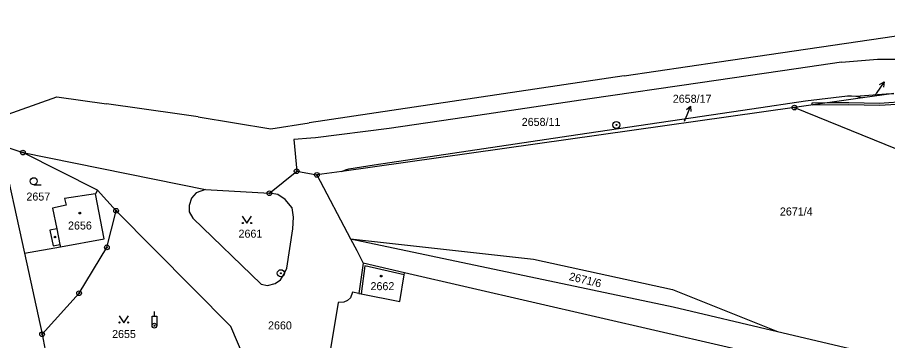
# Model space of a CAD drawing. Extents: x -755819 to -753140, y -1169796 to -1166000.
# Drawn here: x -754565 to -754380.1, y -1168193.7 to -1168125.1 of the extents above; entities that cross this region are included whole.
import ezdxf

# ---------------------------------------------------------------- set-up
doc = ezdxf.new("R2010")
doc.units = 0
for name, color, linetype in [('Vrstva 1', 7, 'Continuous'), ('Vrstva 13', 7, 'Continuous'), ('Vrstva 16', 7, 'Continuous'), ('Vrstva 18', 7, 'Continuous'), ('Vrstva 19', 7, 'Continuous'), ('Vrstva 24', 7, 'Continuous'), ('Vrstva 25', 7, 'Continuous'), ('Vrstva 27', 7, 'Continuous'), ('Vrstva 4', 7, 'Continuous')]:
    doc.layers.add(name, color=color, linetype=linetype)

msp = doc.modelspace()

# ---------------------------------------------------------------- linework, layer by layer
at = {"layer": 'Vrstva 1'}
for p, q in [((-754389.9, -1168134.62), (-754399.57, -1168136.01)), ((-754389.9, -1168134.62), (-754382.31, -1168133.99)), ((-754382.31, -1168133.99), (-754373.85, -1168134)), ((-754399.57, -1168136.01), (-754419.94, -1168138.98)), ((-754419.94, -1168138.98), (-754443.39, -1168142.38)), ((-754397.56, -1168142.82), (-754388.63, -1168141.73)), ((-754388.63, -1168141.73), (-754387.79, -1168141.74)), ((-754387.79, -1168141.74), (-754386.9, -1168141.83)), ((-754386.9, -1168141.83), (-754380.44, -1168141.3)), ((-754386.9, -1168141.83), (-754386.27, -1168141.95)), ((-754386.27, -1168141.95), (-754385.44, -1168142.2)), ((-754378.79, -1168141.26), (-754385.44, -1168142.2)), ((-754380.44, -1168141.3), (-754378.79, -1168141.26)), ((-754443.39, -1168142.38), (-754467.19, -1168145.95)), ((-754408.99, -1168144.49), (-754397.56, -1168142.82)), ((-754385.44, -1168142.2), (-754399.92, -1168144.24)), ((-754399.92, -1168144.24), (-754496.08, -1168157.79)), ((-754445.96, -1168149.96), (-754408.99, -1168144.49)), ((-754399.92, -1168144.24), (-754347.83, -1168165.39)), ((-754467.19, -1168145.95), (-754485.99, -1168148.69)), ((-754485.99, -1168148.69), (-754501.69, -1168150.64)), ((-754502.68, -1168150.73), (-754506.25, -1168151.03)), ((-754506.25, -1168151.03), (-754505.67, -1168157.74)), ((-754501.69, -1168150.64), (-754502.68, -1168150.73)), ((-754489.19, -1168156.38), (-754445.96, -1168149.96)), ((-754568.55, -1168152.21), (-754563.82, -1168153.78)), ((-754568.55, -1168152.21), (-754563.52, -1168175.17)), ((-754563.82, -1168153.78), (-754525.03, -1168161.63)), ((-754547.99, -1168161.76), (-754563.82, -1168153.78)), ((-754494.61, -1168157.24), (-754489.19, -1168156.38)), ((-754511.46, -1168162.42), (-754505.67, -1168157.74)), ((-754505.67, -1168157.74), (-754501.38, -1168158.54)), ((-754496.08, -1168157.79), (-754501.38, -1168158.54)), ((-754501.38, -1168158.54), (-754494.23, -1168172.1)), ((-754496.08, -1168157.79), (-754495.27, -1168157.45)), ((-754495.27, -1168157.45), (-754494.61, -1168157.24)), ((-754547.99, -1168161.76), (-754548.39, -1168162.53)), ((-754544.02, -1168166.15), (-754547.99, -1168161.76)), ((-754527.01, -1168162.36), (-754528.01, -1168163.45)), ((-754525.03, -1168161.63), (-754527.01, -1168162.36)), ((-754525.03, -1168161.63), (-754511.46, -1168162.42)), ((-754509.68, -1168162.66), (-754511.46, -1168162.42)), ((-754548.39, -1168162.53), (-754554.97, -1168163.56)), ((-754554.97, -1168163.56), (-754554.67, -1168164.97)), ((-754528.01, -1168163.45), (-754528.54, -1168165.06)), ((-754508.08, -1168163.75), (-754509.68, -1168162.66)), ((-754506.66, -1168165.49), (-754508.08, -1168163.75)), ((-754554.67, -1168164.97), (-754557.51, -1168165.56)), ((-754557.51, -1168165.56), (-754556.62, -1168170)), ((-754545.98, -1168173.91), (-754544.02, -1168166.15)), ((-754519.64, -1168190.71), (-754544.02, -1168166.15)), ((-754528.54, -1168165.06), (-754528.48, -1168166.4)), ((-754506.31, -1168167.49), (-754506.66, -1168165.49)), ((-754528.48, -1168166.4), (-754527.75, -1168167.74)), ((-754527.75, -1168167.74), (-754513.2, -1168181.72)), ((-754506.46, -1168169.99), (-754506.31, -1168167.49)), ((-754556.62, -1168170), (-754558.11, -1168170.27)), ((-754558.11, -1168170.27), (-754557.37, -1168173.58)), ((-754507.79, -1168178.31), (-754506.46, -1168169.99)), ((-754557.37, -1168173.58), (-754555.96, -1168173.3)), ((-754555.96, -1168173.3), (-754555.86, -1168173.79)), ((-754494.23, -1168172.1), (-754455.34, -1168176.42)), ((-754494.23, -1168172.1), (-754492.91, -1168174.6)), ((-754494.23, -1168172.1), (-754425.66, -1168186.51)), ((-754563.52, -1168175.17), (-754555.86, -1168173.79)), ((-754563.52, -1168175.17), (-754559.75, -1168192.37)), ((-754551.9, -1168183.65), (-754545.98, -1168173.91)), ((-754492.91, -1168174.6), (-754491.51, -1168177.26)), ((-754491.51, -1168177.26), (-754492.44, -1168183.72)), ((-754482.75, -1168179.31), (-754491.51, -1168177.26)), ((-754455.34, -1168176.42), (-754425.84, -1168182.85)), ((-754508.38, -1168179.69), (-754507.79, -1168178.31)), ((-754510.22, -1168181.61), (-754509.09, -1168180.82)), ((-754509.09, -1168180.82), (-754508.38, -1168179.69)), ((-754483.73, -1168185.44), (-754482.85, -1168179.75)), ((-754482.85, -1168179.75), (-754482.75, -1168179.31)), ((-754389.5, -1168200.75), (-754482.75, -1168179.31)), ((-754513.2, -1168181.72), (-754511.89, -1168182.04)), ((-754511.89, -1168182.04), (-754510.22, -1168181.61)), ((-754559.75, -1168192.37), (-754551.9, -1168183.65)), ((-754494.25, -1168184.6), (-754494.87, -1168185.22)), ((-754493.83, -1168183.42), (-754494.25, -1168184.6)), ((-754492.44, -1168183.72), (-754493.83, -1168183.42)), ((-754492.44, -1168183.72), (-754492, -1168183.78)), ((-754492, -1168183.78), (-754483.73, -1168185.44)), ((-754425.84, -1168182.85), (-754403.52, -1168191.75)), ((-754496.87, -1168185.65), (-754499.81, -1168203.29)), ((-754495.66, -1168185.58), (-754496.87, -1168185.65)), ((-754494.87, -1168185.22), (-754495.66, -1168185.58)), ((-754425.66, -1168186.51), (-754403.52, -1168191.75)), ((-754516.83, -1168197.36), (-754519.64, -1168190.71)), ((-754403.52, -1168191.75), (-754384.53, -1168196.24)), ((-754559.75, -1168192.37), (-754557.93, -1168201.82))]:
    msp.add_line(p, q, dxfattribs=at)
at = {"layer": 'Vrstva 13'}
for p, q in [((-754415.92, -1168134.53), (-754352, -1168125.1)), ((-754436.1, -1168137.5), (-754415.92, -1168134.53)), ((-754436.1, -1168137.5), (-754503.04, -1168147.51)), ((-754569.75, -1168146.56), (-754556.64, -1168141.97)), ((-754556.64, -1168141.97), (-754546.05, -1168143.46)), ((-754530.59, -1168145.65), (-754546.05, -1168143.46)), ((-754526.62, -1168146.21), (-754530.59, -1168145.65)), ((-754526.62, -1168146.21), (-754511.19, -1168148.73)), ((-754511.19, -1168148.73), (-754503.04, -1168147.51))]:
    msp.add_line(p, q, dxfattribs=at)
at = {"layer": 'Vrstva 16'}
for p, q in [((-754380.86, -1168138.78), (-754382.53, -1168141.28)), ((-754382.79, -1168141.67), (-754382.53, -1168141.28)), ((-754422.03, -1168143.92), (-754423.14, -1168146.71)), ((-754423.29, -1168147.1), (-754423.14, -1168146.71))]:
    msp.add_line(p, q, dxfattribs=at)
for points in [[(-754381.84, -1168139.34), (-754380.86, -1168138.78), (-754381, -1168139.89)], [(-754422.86, -1168144.67), (-754422.03, -1168143.92), (-754421.93, -1168145.04)]]:
    msp.add_lwpolyline(points, dxfattribs=at)
at = {"layer": 'Vrstva 24'}
for centre, radius in [((-754399.92, -1168144.24), 0.5), ((-754399.92, -1168144.24), 0.1), ((-754437.76, -1168147.93), 0.75), ((-754437.76, -1168147.93), 0.1), ((-754563.82, -1168153.78), 0.5), ((-754563.82, -1168153.78), 0.1), ((-754505.67, -1168157.74), 0.5), ((-754505.67, -1168157.74), 0.1), ((-754501.38, -1168158.54), 0.5), ((-754501.38, -1168158.54), 0.1), ((-754511.46, -1168162.42), 0.5), ((-754511.46, -1168162.42), 0.1), ((-754544.02, -1168166.15), 0.5), ((-754544.02, -1168166.15), 0.1), ((-754545.98, -1168173.91), 0.5), ((-754545.98, -1168173.91), 0.1), ((-754509.03, -1168179.4), 0.75), ((-754509.03, -1168179.4), 0.1), ((-754551.9, -1168183.65), 0.5), ((-754551.9, -1168183.65), 0.1), ((-754559.75, -1168192.37), 0.5), ((-754559.75, -1168192.37), 0.1)]:
    msp.add_circle(centre, radius, dxfattribs=at)
at = {"layer": 'Vrstva 25'}
for p, q in [((-754561.53, -1168160.63), (-754559.93, -1168160.63)), ((-754517.23, -1168167.3), (-754516.23, -1168168.8)), ((-754516.23, -1168168.8), (-754515.23, -1168167.3)), ((-754543.38, -1168188.42), (-754542.38, -1168189.92)), ((-754542.38, -1168189.92), (-754541.38, -1168188.42))]:
    msp.add_line(p, q, dxfattribs=at)
for points in [[(-754535.9, -1168188.54), (-754535.9, -1168187.54)], [(-754536.4, -1168190.54), (-754536.4, -1168188.54), (-754535.4, -1168188.54), (-754535.4, -1168190.54)]]:
    msp.add_lwpolyline(points, dxfattribs=at)
for centre, radius in [((-754561.53, -1168159.88), 0.75), ((-754551.74, -1168166.65), 0.175), ((-754517.13, -1168168.75), 0.112), ((-754515.33, -1168168.75), 0.112), ((-754557.02, -1168171.72), 0.175), ((-754487.71, -1168180.02), 0.175), ((-754543.28, -1168189.87), 0.112), ((-754541.48, -1168189.87), 0.112), ((-754535.9, -1168190.54), 0.5), ((-754535.9, -1168190.54), 0.1)]:
    msp.add_circle(centre, radius, dxfattribs=at)
at = {"layer": 'Vrstva 27'}
for p, q in [((-754396.16, -1168143.21), (-754392.18, -1168143.15)), ((-754396.16, -1168143.71), (-754396.16, -1168143.21)), ((-754388.36, -1168143.64), (-754396.16, -1168143.71)), ((-754392.18, -1168143.15), (-754388.36, -1168143.14)), ((-754388.36, -1168143.14), (-754381.88, -1168143.27)), ((-754381.87, -1168143.77), (-754388.36, -1168143.64)), ((-754381.88, -1168143.27), (-754371.64, -1168142.66)), ((-754371.63, -1168143.16), (-754381.87, -1168143.77))]:
    msp.add_line(p, q, dxfattribs=at)
at = {"layer": 'Vrstva 4'}
for p, q in [((-754546.56, -1168172.12), (-754548.39, -1168162.53)), ((-754556.62, -1168170), (-754555.96, -1168173.3)), ((-754555.86, -1168173.79), (-754546.56, -1168172.12)), ((-754491.19, -1168177.83), (-754492, -1168183.78)), ((-754482.85, -1168179.75), (-754491.19, -1168177.83))]:
    msp.add_line(p, q, dxfattribs=at)

# ---------------------------------------------------------------- texts
at = {"layer": 'Vrstva 16'}
msp.add_text('2658/17', height=1.7, dxfattribs=at).set_placement((-754425.77, -1168143.22))
at = {"layer": 'Vrstva 18'}
for s, height, p in [('2658/19', 0.1, (-754382.78, -1168141.67)), ('2658/11', 1.7, (-754457.86, -1168148.13)), ('2658/17', 0.1, (-754423.28, -1168147.1)), ('2657', 1.7, (-754563.08, -1168163.98)), ('2671/4', 1.7, (-754403.01, -1168167.15)), ('2661', 1.7, (-754518.02, -1168171.86)), ('2660', 1.7, (-754511.75, -1168191.33)), ('2655', 1.7, (-754544.88, -1168193.16))]:
    msp.add_text(s, height=height, dxfattribs=at).set_placement(p)
msp.add_text('2671/6', height=1.7, rotation=346.5249, dxfattribs=at).set_placement((-754447.93, -1168180.84))
at = {"layer": 'Vrstva 19'}
for s, p in [('2656', (-754554.24, -1168170.13)), ('2662', (-754489.98, -1168183))]:
    msp.add_text(s, height=1.7, dxfattribs=at).set_placement(p)

doc.saveas('drawing.dxf')
